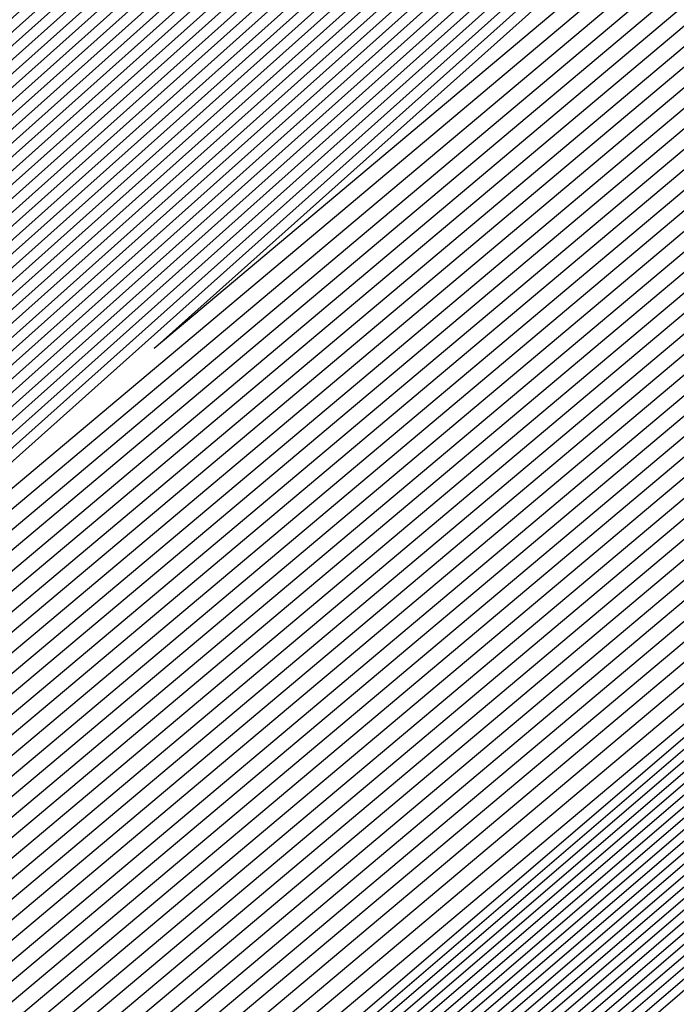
# Model space of a CAD drawing. Extents: x 3249832 to 3255657, y 13789405 to 13793316.
# Tile 1043 of 1056: x 3253213.238 to 3253213.373, y 13791261.451 to 13791261.653. Entities that reach past the tile are written whole.
import ezdxf

# ---------------------------------------------------------------- set-up
doc = ezdxf.new("R2010")
doc.units = 0
doc.header["$LTSCALE"] = 100
doc.header["$MEASUREMENT"] = 0
for name, color, linetype in [('GRATIO_03231_CON', 1, 'CONTINUOUS'), ('GRATIO_0323_ICON', 1, 'CONTINUOUS'), ('TARGETS_EAST', 7, 'CONTINUOUS')]:
    doc.layers.add(name, color=color, linetype=linetype)

# ---------------------------------------------------------------- blocks, each defined once
blk = doc.blocks.new('Gratio_032316_contours')
at = {"layer": 'GRATIO_03231_CON', "color": 5, "linetype": 'Continuous', "flags": 128}
for points in [[(3253281.13539, 13791320.00402), (3253267.68222, 13791308.23625), (3253256.21965, 13791298.26328), (3253249.784, 13791292.72428), (3253247.38337, 13791290.71708), (3253247.01881, 13791290.45418), (3253246.63131, 13791290.11416), (3253243.92165, 13791287.73981), (3253236.53058, 13791281.34001), (3253223.66099, 13791270.26347), (3253210.76442, 13791259.21837), (3253204.85455, 13791254.25276), (3253204.85455, 13791254.25276), (3253210.61098, 13791259.39431), (3253223.37683, 13791270.58925), (3253236.16114, 13791281.76345), (3253243.52543, 13791288.19373), (3253246.2412, 13791290.56077), (3253246.63242, 13791290.89621), (3253246.97329, 13791291.18567), (3253249.33882, 13791293.23061), (3253255.75424, 13791298.78648), (3253267.23435, 13791308.72888), (3253280.75231, 13791320.41405)], [(3253267.45197, 13791308.0417), (3253256.11611, 13791298.17904), (3253249.75157, 13791292.70133), (3253247.37744, 13791290.71635), (3253247.01692, 13791290.45633), (3253246.63197, 13791290.11838), (3253243.93961, 13791287.75913), (3253236.59567, 13791281.40012), (3253223.80812, 13791270.3942), (3253210.99376, 13791259.41951), (3253205.12157, 13791254.48556), (3253205.12157, 13791254.48556), (3253210.84129, 13791259.59433), (3253223.52577, 13791270.7179), (3253236.22858, 13791281.82086), (3253243.54593, 13791288.21014), (3253246.24446, 13791290.562), (3253246.6334, 13791290.89508), (3253246.97089, 13791291.1809), (3253249.31072, 13791293.20273), (3253255.65559, 13791298.69674), (3253267.00898, 13791308.52897)], [(3253267.33685, 13791307.94442), (3253256.06434, 13791298.13691), (3253249.73535, 13791292.68985), (3253247.37447, 13791290.71599), (3253247.01598, 13791290.45741), (3253246.6323, 13791290.12049), (3253243.9486, 13791287.76879), (3253236.62821, 13791281.43018), (3253223.88168, 13791270.45956), (3253211.10843, 13791259.52008), (3253205.25508, 13791254.60195), (3253205.25508, 13791254.60195), (3253210.95645, 13791259.69434), (3253223.60023, 13791270.78223), (3253236.2623, 13791281.84957), (3253243.55619, 13791288.21834), (3253246.2461, 13791290.56262), (3253246.63389, 13791290.89451), (3253246.96969, 13791291.17852), (3253249.29667, 13791293.18879), (3253255.60626, 13791298.65187), (3253266.8963, 13791308.42902)], [(3253267.22172, 13791307.84715), (3253256.01257, 13791298.09479), (3253249.71913, 13791292.67838), (3253247.37151, 13791290.71563), (3253247.01503, 13791290.45848), (3253246.63263, 13791290.1226), (3253243.95758, 13791287.77846), (3253236.66075, 13791281.46024), (3253223.95525, 13791270.52492), (3253211.2231, 13791259.62065), (3253205.38858, 13791254.71835), (3253205.38859, 13791254.71835), (3253211.07161, 13791259.79435), (3253223.6747, 13791270.84655), (3253236.29602, 13791281.87828), (3253243.56644, 13791288.22655), (3253246.24773, 13791290.56324), (3253246.63439, 13791290.89394), (3253246.9685, 13791291.17613), (3253249.28262, 13791293.17485), (3253255.55694, 13791298.607), (3253266.78361, 13791308.32906)], [(3253267.1066, 13791307.74987), (3253255.96081, 13791298.05266), (3253249.70292, 13791292.6669), (3253247.36854, 13791290.71526), (3253247.01409, 13791290.45956), (3253246.63296, 13791290.12471), (3253243.96656, 13791287.78812), (3253236.69329, 13791281.49029), (3253224.02881, 13791270.59029), (3253211.33777, 13791259.72122), (3253205.52209, 13791254.83475), (3253205.52209, 13791254.83475), (3253211.18677, 13791259.89435), (3253223.74917, 13791270.91088), (3253236.32974, 13791281.90699), (3253243.57669, 13791288.23475), (3253246.24937, 13791290.56386), (3253246.63488, 13791290.89337), (3253246.9673, 13791291.17375), (3253249.26858, 13791293.16091), (3253255.50762, 13791298.56213), (3253266.67093, 13791308.22911)], [(3253266.87636, 13791307.55532), (3253255.85727, 13791297.96842), (3253249.67048, 13791292.64395), (3253247.36261, 13791290.71454), (3253247.01219, 13791290.46171), (3253246.63362, 13791290.12893), (3253243.98452, 13791287.80744), (3253236.75838, 13791281.55041), (3253224.17594, 13791270.72101), (3253211.56711, 13791259.92236), (3253205.78911, 13791255.06754), (3253205.78911, 13791255.06754), (3253211.41709, 13791260.09437), (3253223.89811, 13791271.03953), (3253236.39717, 13791281.9644), (3253243.59719, 13791288.25117), (3253246.25263, 13791290.56509), (3253246.63586, 13791290.89224), (3253246.96491, 13791291.16898), (3253249.24048, 13791293.13303), (3253255.40897, 13791298.4724), (3253266.44556, 13791308.0292)], [(3253266.76123, 13791307.45805), (3253255.8055, 13791297.92629), (3253249.65427, 13791292.63247), (3253247.35964, 13791290.71418), (3253247.01125, 13791290.46279), (3253246.63395, 13791290.13104), (3253243.9935, 13791287.8171), (3253236.79092, 13791281.58047), (3253224.2495, 13791270.78638), (3253211.68179, 13791260.02293), (3253205.92262, 13791255.18394), (3253205.92262, 13791255.18394), (3253211.53225, 13791260.19438), (3253223.97258, 13791271.10386), (3253236.43089, 13791281.99311), (3253243.60744, 13791288.25937), (3253246.25427, 13791290.56571), (3253246.63635, 13791290.89167), (3253246.96371, 13791291.1666), (3253249.22643, 13791293.11909), (3253255.35964, 13791298.42753), (3253266.33287, 13791307.92924)], [(3253266.64611, 13791307.36077), (3253255.75373, 13791297.88417), (3253249.63805, 13791292.621), (3253247.35667, 13791290.71382), (3253247.0103, 13791290.46387), (3253246.63428, 13791290.13316), (3253244.00248, 13791287.82676), (3253236.82346, 13791281.61053), (3253224.32306, 13791270.85174), (3253211.79646, 13791260.1235), (3253206.05613, 13791255.30034), (3253206.05613, 13791255.30033), (3253211.64741, 13791260.29439), (3253224.04705, 13791271.16818), (3253236.46461, 13791282.02182), (3253243.6177, 13791288.26758), (3253246.2559, 13791290.56633), (3253246.63684, 13791290.8911), (3253246.96251, 13791291.16422), (3253249.21238, 13791293.10515), (3253255.31032, 13791298.38266), (3253266.22019, 13791307.82929)], [(3253266.53099, 13791307.2635), (3253255.70196, 13791297.84205), (3253249.62183, 13791292.60952), (3253247.35371, 13791290.71345), (3253247.00936, 13791290.46494), (3253246.63461, 13791290.13527), (3253244.01147, 13791287.83642), (3253236.856, 13791281.64058), (3253224.39663, 13791270.9171), (3253211.91113, 13791260.22407), (3253206.18963, 13791255.41673), (3253206.18963, 13791255.41673), (3253211.76257, 13791260.3944), (3253224.12152, 13791271.23251), (3253236.49833, 13791282.05053), (3253243.62795, 13791288.27578), (3253246.25754, 13791290.56695), (3253246.63734, 13791290.89054), (3253246.96131, 13791291.16183), (3253249.19833, 13791293.09121), (3253255.26099, 13791298.33779), (3253266.1075, 13791307.72933)], [(3253266.30074, 13791307.06895), (3253255.59843, 13791297.7578), (3253249.5894, 13791292.58657), (3253247.34778, 13791290.71273), (3253247.00747, 13791290.4671), (3253246.63526, 13791290.13949), (3253244.02943, 13791287.85574), (3253236.92109, 13791281.7007), (3253224.54375, 13791271.04783), (3253212.14047, 13791260.42521), (3253206.45665, 13791255.64953), (3253206.45665, 13791255.64953), (3253211.99289, 13791260.59441), (3253224.27046, 13791271.36115), (3253236.56577, 13791282.10794), (3253243.64845, 13791288.29219), (3253246.2608, 13791290.56818), (3253246.63832, 13791290.8894), (3253246.95892, 13791291.15707), (3253249.17024, 13791293.06333), (3253255.16235, 13791298.24805), (3253265.88213, 13791307.52942)], [(3253266.18562, 13791306.97167), (3253255.54666, 13791297.71567), (3253249.57318, 13791292.57509), (3253247.34481, 13791290.71237), (3253247.00652, 13791290.46817), (3253246.63559, 13791290.1416), (3253244.03841, 13791287.86541), (3253236.95363, 13791281.73076), (3253224.61732, 13791271.1132), (3253212.25514, 13791260.52577), (3253206.59016, 13791255.76592), (3253206.59016, 13791255.76592), (3253212.10805, 13791260.69442), (3253224.34492, 13791271.42548), (3253236.59949, 13791282.13665), (3253243.6587, 13791288.3004), (3253246.26244, 13791290.5688), (3253246.63881, 13791290.88883), (3253246.95772, 13791291.15468), (3253249.15619, 13791293.04939), (3253255.11302, 13791298.20318), (3253265.76944, 13791307.42947)], [(3253266.07049, 13791306.8744), (3253255.49489, 13791297.67355), (3253249.55697, 13791292.56362), (3253247.34184, 13791290.712), (3253247.00558, 13791290.46925), (3253246.63592, 13791290.14371), (3253244.04739, 13791287.87507), (3253236.98617, 13791281.76081), (3253224.69088, 13791271.17856), (3253212.36981, 13791260.62634), (3253206.72366, 13791255.88232), (3253206.72367, 13791255.88232), (3253212.22321, 13791260.79443), (3253224.41939, 13791271.4898), (3253236.63321, 13791282.16536), (3253243.66895, 13791288.30861), (3253246.26407, 13791290.56942), (3253246.6393, 13791290.88827), (3253246.95652, 13791291.1523), (3253249.14214, 13791293.03545), (3253255.0637, 13791298.15831), (3253265.65676, 13791307.32951)], [(3253265.95537, 13791306.77712), (3253255.44312, 13791297.63143), (3253249.54075, 13791292.55214), (3253247.33888, 13791290.71164), (3253247.00463, 13791290.47032), (3253246.63625, 13791290.14582), (3253244.05637, 13791287.88473), (3253237.01871, 13791281.79087), (3253224.76444, 13791271.24392), (3253212.48448, 13791260.72691), (3253206.85717, 13791255.99872), (3253206.85717, 13791255.99872), (3253212.33837, 13791260.89444), (3253224.49386, 13791271.55413), (3253236.66693, 13791282.19407), (3253243.67921, 13791288.31681), (3253246.26571, 13791290.57004), (3253246.6398, 13791290.8877), (3253246.95533, 13791291.14992), (3253249.12809, 13791293.02151), (3253255.01437, 13791298.11344), (3253265.54407, 13791307.22956)], [(3253265.72512, 13791306.58257), (3253255.33958, 13791297.54718), (3253249.50832, 13791292.52919), (3253247.33294, 13791290.71092), (3253247.00274, 13791290.47248), (3253246.63691, 13791290.15005), (3253244.07433, 13791287.90405), (3253237.0838, 13791281.85099), (3253224.91157, 13791271.37465), (3253212.71382, 13791260.92805), (3253207.12419, 13791256.23151), (3253207.12419, 13791256.23151), (3253212.56869, 13791261.09446), (3253224.6428, 13791271.68278), (3253236.73437, 13791282.25148), (3253243.69971, 13791288.33322), (3253246.26897, 13791290.57127), (3253246.64078, 13791290.88656), (3253246.95293, 13791291.14515), (3253249.1, 13791292.99362), (3253254.91572, 13791298.02371), (3253265.3187, 13791307.02965)], [(3253265.61, 13791306.4853), (3253255.28781, 13791297.50506), (3253249.4921, 13791292.51771), (3253247.32998, 13791290.71056), (3253247.0018, 13791290.47355), (3253246.63724, 13791290.15216), (3253244.08331, 13791287.91371), (3253237.11634, 13791281.88104), (3253224.98513, 13791271.44001), (3253212.82849, 13791261.02862), (3253207.2577, 13791256.34791), (3253207.2577, 13791256.34791), (3253212.68385, 13791261.19447), (3253224.71727, 13791271.7471), (3253236.76809, 13791282.28019), (3253243.70996, 13791288.34143), (3253246.27061, 13791290.57189), (3253246.64127, 13791290.88599), (3253246.95174, 13791291.14277), (3253249.08595, 13791292.97968), (3253254.8664, 13791297.97884), (3253265.20602, 13791306.92969)], [(3253265.49488, 13791306.38803), (3253255.23605, 13791297.46293), (3253249.47588, 13791292.50624), (3253247.32701, 13791290.71019), (3253247.00085, 13791290.47463), (3253246.63757, 13791290.15427), (3253244.0923, 13791287.92337), (3253237.14888, 13791281.9111), (3253225.0587, 13791271.50538), (3253212.94316, 13791261.12919), (3253207.39121, 13791256.46431), (3253207.39121, 13791256.46431), (3253212.79901, 13791261.29448), (3253224.79174, 13791271.81143), (3253236.80181, 13791282.3089), (3253243.72021, 13791288.34963), (3253246.27224, 13791290.57251), (3253246.64176, 13791290.88543), (3253246.95054, 13791291.14038), (3253249.0719, 13791292.96574), (3253254.81708, 13791297.93397), (3253265.09333, 13791306.82974)], [(3253265.37976, 13791306.29075), (3253255.18428, 13791297.42081), (3253249.45967, 13791292.49476), (3253247.32404, 13791290.70983), (3253246.9999, 13791290.47571), (3253246.6379, 13791290.15638), (3253244.10128, 13791287.93303), (3253237.18142, 13791281.94116), (3253225.13226, 13791271.57074), (3253213.05783, 13791261.22976), (3253207.52471, 13791256.5807), (3253207.52471, 13791256.5807), (3253212.91417, 13791261.39448), (3253224.86621, 13791271.87575), (3253236.83553, 13791282.33761), (3253243.73047, 13791288.35784), (3253246.27388, 13791290.57313), (3253246.64226, 13791290.88486), (3253246.94934, 13791291.138), (3253249.05785, 13791292.9518), (3253254.76775, 13791297.8891), (3253264.98065, 13791306.72978)], [(3253265.14951, 13791306.0962), (3253255.08074, 13791297.33656), (3253249.42723, 13791292.47181), (3253247.31811, 13791290.70911), (3253246.99801, 13791290.47786), (3253246.63856, 13791290.1606), (3253244.11924, 13791287.95236), (3253237.24651, 13791282.00127), (3253225.27938, 13791271.70147), (3253213.28717, 13791261.4309), (3253207.79173, 13791256.8135), (3253207.79173, 13791256.8135), (3253213.14449, 13791261.5945), (3253225.01515, 13791272.0044), (3253236.90297, 13791282.39502), (3253243.75097, 13791288.37425), (3253246.27714, 13791290.57436), (3253246.64324, 13791290.88372), (3253246.94695, 13791291.13323), (3253249.02975, 13791292.92392), (3253254.6691, 13791297.79936), (3253264.75528, 13791306.52987)], [(3253265.03439, 13791305.99892), (3253255.02897, 13791297.29444), (3253249.41102, 13791292.46033), (3253247.31514, 13791290.70874), (3253246.99707, 13791290.47894), (3253246.63889, 13791290.16271), (3253244.12822, 13791287.96202), (3253237.27905, 13791282.03133), (3253225.35295, 13791271.76683), (3253213.40184, 13791261.53147), (3253207.92524, 13791256.92989), (3253207.92524, 13791256.92989), (3253213.25965, 13791261.69451), (3253225.08961, 13791272.06873), (3253236.93669, 13791282.42373), (3253243.76122, 13791288.38246), (3253246.27878, 13791290.57498), (3253246.64373, 13791290.88316), (3253246.94575, 13791291.13085), (3253249.01571, 13791292.90998), (3253254.61978, 13791297.75449), (3253264.64259, 13791306.42992)], [(3253264.91926, 13791305.90165), (3253254.9772, 13791297.25231), (3253249.3948, 13791292.44886), (3253247.31218, 13791290.70838), (3253246.99612, 13791290.48001), (3253246.63922, 13791290.16482), (3253244.1372, 13791287.97168), (3253237.31159, 13791282.06139), (3253225.42651, 13791271.83219), (3253213.51651, 13791261.63204), (3253208.05874, 13791257.04629), (3253208.05875, 13791257.04629), (3253213.37481, 13791261.79452), (3253225.16408, 13791272.13306), (3253236.97041, 13791282.45244), (3253243.77147, 13791288.39066), (3253246.28041, 13791290.5756), (3253246.64422, 13791290.88259), (3253246.94455, 13791291.12847), (3253249.00166, 13791292.89604), (3253254.57046, 13791297.70962), (3253264.52991, 13791306.32996)], [(3253264.80414, 13791305.80438), (3253254.92543, 13791297.21019), (3253249.37858, 13791292.43738), (3253247.30921, 13791290.70802), (3253246.99518, 13791290.48109), (3253246.63955, 13791290.16693), (3253244.14618, 13791287.98134), (3253237.34413, 13791282.09145), (3253225.50007, 13791271.89756), (3253213.63118, 13791261.73261), (3253208.19225, 13791257.16269), (3253208.19225, 13791257.16269), (3253213.48997, 13791261.89453), (3253225.23855, 13791272.19738), (3253237.00413, 13791282.48115), (3253243.78172, 13791288.39887), (3253246.28205, 13791290.57622), (3253246.64472, 13791290.88202), (3253246.94335, 13791291.12608), (3253248.98761, 13791292.8821), (3253254.52113, 13791297.66475), (3253264.41722, 13791306.23001)], [(3253264.57389, 13791305.60983), (3253254.8219, 13791297.12594), (3253249.34615, 13791292.41443), (3253247.30328, 13791290.7073), (3253246.99329, 13791290.48324), (3253246.64021, 13791290.17116), (3253244.16415, 13791288.00066), (3253237.40922, 13791282.15156), (3253225.6472, 13791272.02829), (3253213.86052, 13791261.93375), (3253208.45927, 13791257.39548), (3253208.45927, 13791257.39548), (3253213.72028, 13791262.09454), (3253225.38749, 13791272.32603), (3253237.07157, 13791282.53856), (3253243.80223, 13791288.41528), (3253246.28532, 13791290.57745), (3253246.6457, 13791290.88089), (3253246.94096, 13791291.12132), (3253248.95951, 13791292.85422), (3253254.42248, 13791297.57502), (3253264.19185, 13791306.0301)], [(3253264.45877, 13791305.51255), (3253254.77013, 13791297.08382), (3253249.32993, 13791292.40295), (3253247.30031, 13791290.70693), (3253246.99234, 13791290.48432), (3253246.64054, 13791290.17327), (3253244.17313, 13791288.01032), (3253237.44176, 13791282.18162), (3253225.72077, 13791272.09365), (3253213.97519, 13791262.03431), (3253208.59278, 13791257.51188), (3253208.59278, 13791257.51188), (3253213.83545, 13791262.19455), (3253225.46196, 13791272.39036), (3253237.10529, 13791282.56727), (3253243.81248, 13791288.42348), (3253246.28695, 13791290.57807), (3253246.64619, 13791290.88032), (3253246.93976, 13791291.11893), (3253248.94547, 13791292.84028), (3253254.37316, 13791297.53015), (3253264.07917, 13791305.93015)], [(3253264.34365, 13791305.41528), (3253254.71836, 13791297.0417), (3253249.31372, 13791292.39148), (3253247.29734, 13791290.70657), (3253246.9914, 13791290.48539), (3253246.64087, 13791290.17538), (3253244.18211, 13791288.01998), (3253237.4743, 13791282.21168), (3253225.79433, 13791272.15901), (3253214.08986, 13791262.13489), (3253208.72629, 13791257.62828), (3253208.72628, 13791257.62828), (3253213.9506, 13791262.29456), (3253225.53643, 13791272.45468), (3253237.13901, 13791282.59598), (3253243.82273, 13791288.43169), (3253246.28858, 13791290.57869), (3253246.64668, 13791290.87975), (3253246.93857, 13791291.11655), (3253248.93142, 13791292.82634), (3253254.32383, 13791297.48528), (3253263.96648, 13791305.83019)], [(3253264.22852, 13791305.318), (3253254.66659, 13791296.99957), (3253249.2975, 13791292.38), (3253247.29438, 13791290.70621), (3253246.99045, 13791290.48647), (3253246.6412, 13791290.17749), (3253244.19109, 13791288.02965), (3253237.50684, 13791282.24174), (3253225.86789, 13791272.22438), (3253214.20454, 13791262.23545), (3253208.85979, 13791257.74467), (3253208.85979, 13791257.74467), (3253214.06576, 13791262.39457), (3253225.6109, 13791272.51901), (3253237.17273, 13791282.62469), (3253243.83298, 13791288.4399), (3253246.29022, 13791290.57931), (3253246.64717, 13791290.87918), (3253246.93737, 13791291.11417), (3253248.91737, 13791292.8124), (3253254.27451, 13791297.44041), (3253263.8538, 13791305.73024)], [(3253263.99828, 13791305.12345), (3253254.56305, 13791296.91532), (3253249.26507, 13791292.35705), (3253247.28844, 13791290.70548), (3253246.98856, 13791290.48862), (3253246.64186, 13791290.18171), (3253244.20905, 13791288.04897), (3253237.57193, 13791282.30185), (3253226.01502, 13791272.3551), (3253214.43388, 13791262.43659), (3253209.12681, 13791257.97747), (3253209.12681, 13791257.97747), (3253214.29608, 13791262.59459), (3253225.75984, 13791272.64766), (3253237.24016, 13791282.6821), (3253243.85349, 13791288.45631), (3253246.29349, 13791290.58054), (3253246.64816, 13791290.87805), (3253246.93497, 13791291.1094), (3253248.88927, 13791292.78452), (3253254.17586, 13791297.35067), (3253263.62842, 13791305.53033)], [(3253263.88315, 13791305.02618), (3253254.51129, 13791296.8732), (3253249.24885, 13791292.34558), (3253247.28548, 13791290.70512), (3253246.98761, 13791290.4897), (3253246.64219, 13791290.18382), (3253244.21803, 13791288.05863), (3253237.60447, 13791282.33191), (3253226.08858, 13791272.42047), (3253214.54855, 13791262.53716), (3253209.26032, 13791258.09386), (3253209.26032, 13791258.09386), (3253214.41124, 13791262.69459), (3253225.8343, 13791272.71198), (3253237.27388, 13791282.71081), (3253243.86374, 13791288.46451), (3253246.29512, 13791290.58116), (3253246.64865, 13791290.87748), (3253246.93378, 13791291.10702), (3253248.87522, 13791292.77058), (3253254.12654, 13791297.3058), (3253263.51574, 13791305.43037)], [(3253263.76803, 13791304.9289), (3253254.45952, 13791296.83108), (3253249.23263, 13791292.3341), (3253247.28251, 13791290.70476), (3253246.98667, 13791290.49078), (3253246.64252, 13791290.18593), (3253244.22702, 13791288.06829), (3253237.63701, 13791282.36197), (3253226.16214, 13791272.48583), (3253214.66322, 13791262.63773), (3253209.39382, 13791258.21026), (3253209.39382, 13791258.21026), (3253214.5264, 13791262.7946), (3253225.90877, 13791272.77631), (3253237.3076, 13791282.73952), (3253243.87399, 13791288.47272), (3253246.29675, 13791290.58178), (3253246.64914, 13791290.87691), (3253246.93258, 13791291.10463), (3253248.86118, 13791292.75664), (3253254.07721, 13791297.26093), (3253263.40305, 13791305.33042)], [(3253263.65291, 13791304.83163), (3253254.40775, 13791296.78895), (3253249.21642, 13791292.32262), (3253247.27954, 13791290.7044), (3253246.98572, 13791290.49185), (3253246.64285, 13791290.18805), (3253244.236, 13791288.07795), (3253237.66955, 13791282.39203), (3253226.23571, 13791272.55119), (3253214.77789, 13791262.7383), (3253209.52733, 13791258.32666), (3253209.52733, 13791258.32666), (3253214.64156, 13791262.89461), (3253225.98324, 13791272.84063), (3253237.34132, 13791282.76823), (3253243.88424, 13791288.48092), (3253246.29839, 13791290.5824), (3253246.64963, 13791290.87634), (3253246.93138, 13791291.10225), (3253248.84713, 13791292.7427), (3253254.02789, 13791297.21606), (3253263.29037, 13791305.23046)], [(3253226.38283, 13791272.68192), (3253215.00723, 13791262.93944), (3253209.79435, 13791258.55945), (3253209.79435, 13791258.55945), (3253214.87188, 13791263.09463), (3253226.13218, 13791272.96928)], [(3253226.4564, 13791272.74729), (3253215.1219, 13791263.04001), (3253209.92785, 13791258.67585), (3253209.92786, 13791258.67585), (3253214.98704, 13791263.19464), (3253226.20665, 13791273.03361)], [(3253226.52996, 13791272.81265), (3253215.23657, 13791263.14058), (3253210.06136, 13791258.79225), (3253210.06136, 13791258.79225), (3253215.1022, 13791263.29465), (3253226.28112, 13791273.09794)], [(3253226.60352, 13791272.87801), (3253215.35124, 13791263.24115), (3253210.19487, 13791258.90864), (3253210.19487, 13791258.90864), (3253215.21736, 13791263.39465), (3253226.35559, 13791273.16226)], [(3253226.75065, 13791273.00874), (3253215.58058, 13791263.44229), (3253210.46189, 13791259.14144), (3253210.46189, 13791259.14144), (3253215.44768, 13791263.59467), (3253226.50453, 13791273.29091)], [(3253226.82421, 13791273.0741), (3253215.69525, 13791263.54285), (3253210.5954, 13791259.25783), (3253210.5954, 13791259.25783), (3253215.56284, 13791263.69468), (3253226.57899, 13791273.35524)], [(3253226.89778, 13791273.13947), (3253215.80992, 13791263.64343), (3253210.7289, 13791259.37423), (3253210.7289, 13791259.37423), (3253215.678, 13791263.79469), (3253226.65346, 13791273.41956)], [(3253226.97134, 13791273.20483), (3253215.92459, 13791263.74399), (3253210.86241, 13791259.49063), (3253210.86241, 13791259.49063), (3253215.79316, 13791263.8947)], [(3253216.15393, 13791263.94513), (3253211.12943, 13791259.72342), (3253211.12943, 13791259.72342), (3253216.02348, 13791264.09471)], [(3253216.2686, 13791264.0457), (3253211.26293, 13791259.83982), (3253211.26294, 13791259.83982), (3253216.13864, 13791264.19472)], [(3253216.38328, 13791264.14627), (3253211.39644, 13791259.95622), (3253211.39644, 13791259.95622), (3253216.2538, 13791264.29473)], [(3253216.49795, 13791264.24684), (3253211.52995, 13791260.07261), (3253211.52995, 13791260.07261), (3253216.36896, 13791264.39474)], [(3253216.72729, 13791264.44798), (3253211.79697, 13791260.30541), (3253211.79697, 13791260.30541), (3253216.59928, 13791264.59476)], [(3253216.84196, 13791264.54855), (3253211.93048, 13791260.4218), (3253211.93047, 13791260.4218), (3253216.71444, 13791264.69477)], [(3253216.95663, 13791264.64912), (3253212.06398, 13791260.5382), (3253212.06398, 13791260.5382), (3253216.82959, 13791264.79477)], [(3253217.0713, 13791264.74969), (3253212.19749, 13791260.6546), (3253212.19749, 13791260.6546), (3253216.94475, 13791264.89478)], [(3253217.30064, 13791264.95083), (3253212.46451, 13791260.88739), (3253212.46451, 13791260.88739), (3253217.17507, 13791265.0948)], [(3253217.41531, 13791265.0514), (3253212.59801, 13791261.00379), (3253212.59801, 13791261.00379), (3253217.29023, 13791265.19481)], [(3253217.52998, 13791265.15197), (3253212.73152, 13791261.12019), (3253212.73152, 13791261.12019), (3253217.40539, 13791265.29482)], [(3253217.64465, 13791265.25253), (3253212.86503, 13791261.23658), (3253212.86503, 13791261.23658), (3253217.52055, 13791265.39483)], [(3253217.87399, 13791265.45367), (3253213.13205, 13791261.46938), (3253213.13205, 13791261.46938), (3253217.75087, 13791265.59484)], [(3253217.98866, 13791265.55424), (3253213.26556, 13791261.58578), (3253213.26555, 13791261.58577), (3253217.86603, 13791265.69485)]]:
    blk.add_lwpolyline(points, dxfattribs=at)
at = {"layer": 'GRATIO_0323_ICON', "color": 7, "linetype": 'Continuous', "flags": 128}
for points in [[(3253280.94589, 13791319.84168), (3253267.5671, 13791308.13897), (3253256.16788, 13791298.22116), (3253249.76778, 13791292.7128), (3253247.38041, 13791290.71671), (3253247.01787, 13791290.45526), (3253246.63164, 13791290.11627), (3253243.93063, 13791287.74947), (3253236.56312, 13791281.37006), (3253223.73456, 13791270.32883), (3253210.87909, 13791259.31894), (3253204.98806, 13791254.36916), (3253204.98806, 13791254.36916), (3253210.72614, 13791259.49432), (3253223.4513, 13791270.65358), (3253236.19486, 13791281.79216), (3253243.53568, 13791288.20193), (3253246.24283, 13791290.56139), (3253246.63291, 13791290.89565), (3253246.97209, 13791291.18328), (3253249.32477, 13791293.21667), (3253255.70491, 13791298.74161), (3253267.12167, 13791308.62893), (3253280.56493, 13791320.24945)], [(3253266.99148, 13791307.6526), (3253255.90904, 13791298.01054), (3253249.6867, 13791292.65542), (3253247.36557, 13791290.7149), (3253247.01314, 13791290.46064), (3253246.63329, 13791290.12682), (3253243.97554, 13791287.79778), (3253236.72583, 13791281.52035), (3253224.10237, 13791270.65565), (3253211.45244, 13791259.82179), (3253205.6556, 13791254.95114), (3253205.6556, 13791254.95114), (3253211.30193, 13791259.99436), (3253223.82364, 13791270.9752), (3253236.36345, 13791281.93569), (3253243.58694, 13791288.24296), (3253246.251, 13791290.56448), (3253246.63537, 13791290.89281), (3253246.9661, 13791291.17137), (3253249.25453, 13791293.14697), (3253255.45829, 13791298.51727), (3253266.55824, 13791308.12915)], [(3253266.41586, 13791307.16622), (3253255.65019, 13791297.79992), (3253249.60562, 13791292.59805), (3253247.35074, 13791290.71309), (3253247.00841, 13791290.46602), (3253246.63494, 13791290.13738), (3253244.02045, 13791287.84608), (3253236.88854, 13791281.67064), (3253224.47019, 13791270.98247), (3253212.0258, 13791260.32464), (3253206.32314, 13791255.53313), (3253206.32314, 13791255.53313), (3253211.87773, 13791260.49441), (3253224.19599, 13791271.29683), (3253236.53205, 13791282.07923), (3253243.6382, 13791288.28399), (3253246.25917, 13791290.56757), (3253246.63783, 13791290.88997), (3253246.96012, 13791291.15945), (3253249.18429, 13791293.07727), (3253255.21167, 13791298.29292), (3253265.99481, 13791307.62938)], [(3253265.84025, 13791306.67985), (3253255.39135, 13791297.5893), (3253249.52453, 13791292.54067), (3253247.33591, 13791290.71128), (3253247.00369, 13791290.4714), (3253246.63658, 13791290.14793), (3253244.06535, 13791287.89439), (3253237.05125, 13791281.82093), (3253224.83801, 13791271.30929), (3253212.59915, 13791260.82748), (3253206.99068, 13791256.11511), (3253206.99068, 13791256.11512), (3253212.45353, 13791260.99445), (3253224.56833, 13791271.61845), (3253236.70065, 13791282.22277), (3253243.68946, 13791288.32502), (3253246.26734, 13791290.57065), (3253246.64029, 13791290.88713), (3253246.95413, 13791291.14753), (3253249.11404, 13791293.00756), (3253254.96505, 13791298.06857), (3253265.43139, 13791307.1296)], [(3253265.26463, 13791306.19348), (3253255.13251, 13791297.37869), (3253249.44345, 13791292.48329), (3253247.32108, 13791290.70947), (3253246.99896, 13791290.47678), (3253246.63823, 13791290.15849), (3253244.11026, 13791287.9427), (3253237.21396, 13791281.97122), (3253225.20582, 13791271.6361), (3253213.1725, 13791261.33033), (3253207.65822, 13791256.6971), (3253207.65822, 13791256.6971), (3253213.02933, 13791261.49449), (3253224.94068, 13791271.94008), (3253236.86925, 13791282.36631), (3253243.74072, 13791288.36604), (3253246.27551, 13791290.57374), (3253246.64275, 13791290.88429), (3253246.94814, 13791291.13562), (3253249.0438, 13791292.93786), (3253254.71843, 13791297.84423), (3253264.86796, 13791306.62983)], [(3253264.68902, 13791305.7071), (3253254.87367, 13791297.16807), (3253249.36237, 13791292.42591), (3253247.30624, 13791290.70766), (3253246.99423, 13791290.48216), (3253246.63988, 13791290.16905), (3253244.15517, 13791287.991), (3253237.37667, 13791282.12151), (3253225.57364, 13791271.96292), (3253213.74585, 13791261.83318), (3253208.32576, 13791257.27908), (3253208.32576, 13791257.27908), (3253213.60512, 13791261.99453), (3253225.31302, 13791272.26171), (3253237.03785, 13791282.50985), (3253243.79198, 13791288.40707), (3253246.28368, 13791290.57683), (3253246.64521, 13791290.88145), (3253246.94216, 13791291.1237), (3253248.97356, 13791292.86816), (3253254.47181, 13791297.61988), (3253264.30454, 13791306.13006)], [(3253264.1134, 13791305.22073), (3253254.61482, 13791296.95745), (3253249.28128, 13791292.36853), (3253247.29141, 13791290.70585), (3253246.98951, 13791290.48755), (3253246.64153, 13791290.1796), (3253244.20007, 13791288.03931), (3253237.53939, 13791282.27179), (3253225.94146, 13791272.28974), (3253214.31921, 13791262.33602), (3253208.9933, 13791257.86107), (3253208.9933, 13791257.86107), (3253214.18092, 13791262.49458), (3253225.68537, 13791272.58333), (3253237.20645, 13791282.65339), (3253243.84324, 13791288.4481), (3253246.29185, 13791290.57992), (3253246.64767, 13791290.87861), (3253246.93617, 13791291.11178), (3253248.90332, 13791292.79846), (3253254.22519, 13791297.39554), (3253263.74111, 13791305.63028)], [(3253226.30927, 13791272.61656), (3253214.89256, 13791262.83887), (3253209.66084, 13791258.44306), (3253209.66084, 13791258.44305), (3253214.75672, 13791262.99462), (3253226.05771, 13791272.90496)], [(3253226.67709, 13791272.94338), (3253215.46591, 13791263.34172), (3253210.32838, 13791259.02504), (3253210.32838, 13791259.02504), (3253215.33252, 13791263.49466), (3253226.43006, 13791273.22659)], [(3253216.03926, 13791263.84456), (3253210.99592, 13791259.60703), (3253210.99592, 13791259.60703), (3253215.90832, 13791263.99471)], [(3253216.61262, 13791264.34741), (3253211.66346, 13791260.18901), (3253211.66346, 13791260.18901), (3253216.48412, 13791264.49475)], [(3253217.18597, 13791264.85026), (3253212.331, 13791260.77099), (3253212.331, 13791260.77099), (3253217.05991, 13791264.99479)], [(3253217.75932, 13791265.3531), (3253212.99854, 13791261.35298), (3253212.99854, 13791261.35298), (3253217.63571, 13791265.49483)]]:
    blk.add_lwpolyline(points, dxfattribs=at)

msp = doc.modelspace()

# ---------------------------------------------------------------- block references
at = {"layer": 'TARGETS_EAST'}
msp.add_blockref('Gratio_032316_contours', (0, 0), dxfattribs=at)

doc.saveas('drawing.dxf')
